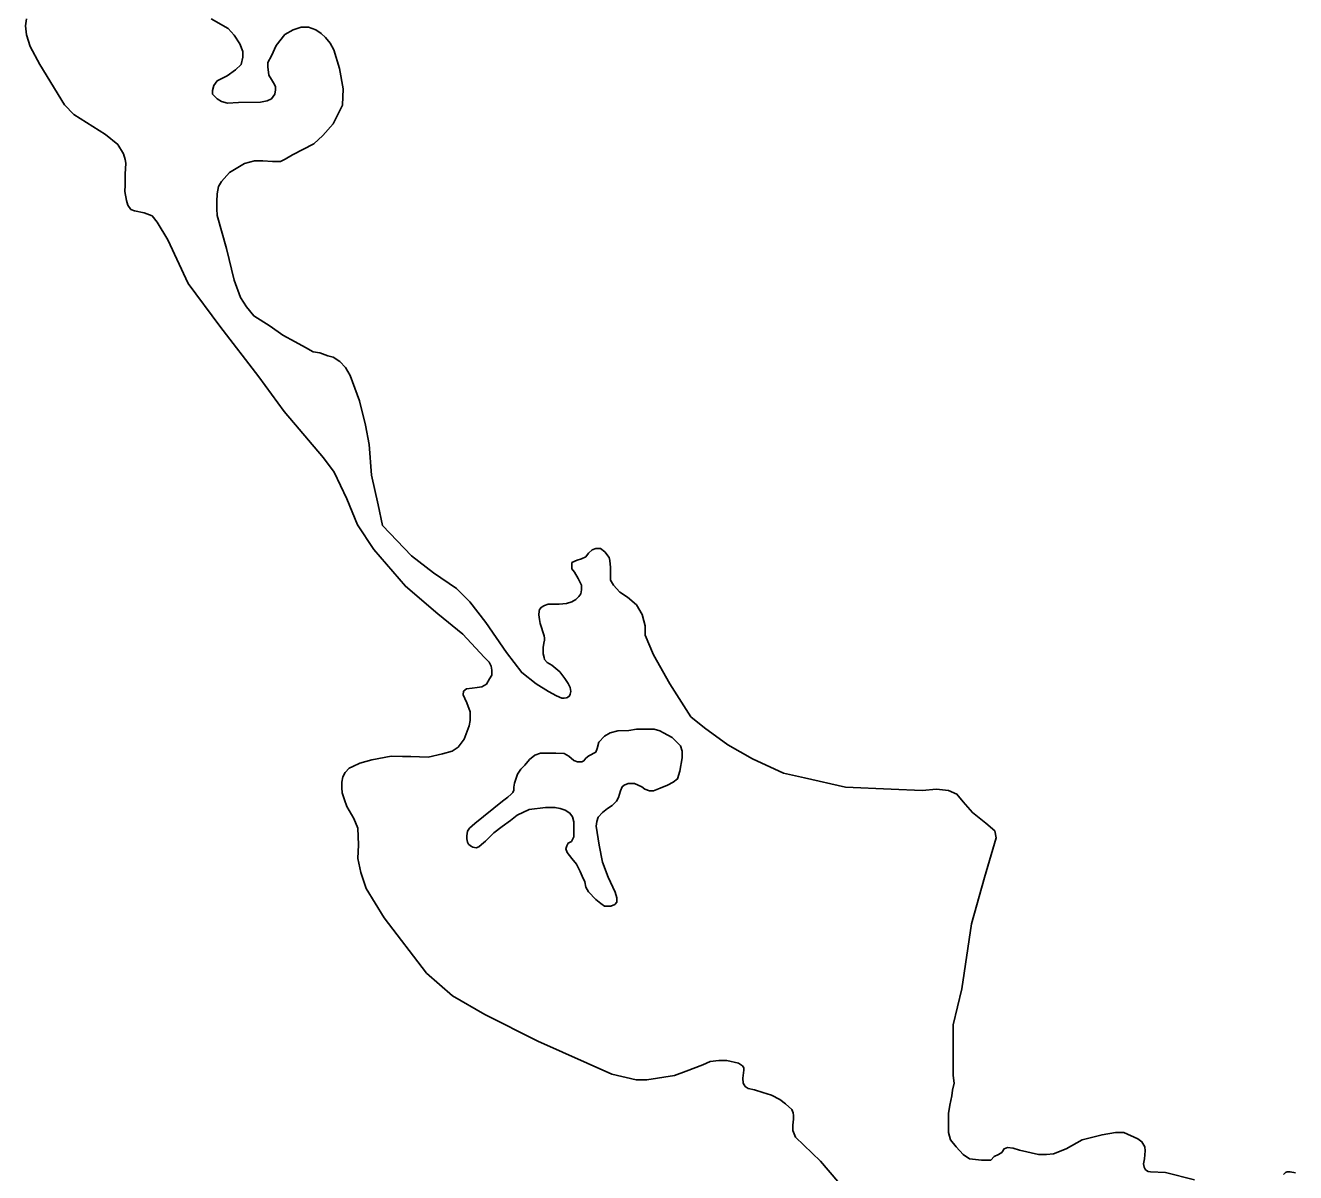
# Model space of a CAD drawing. Extents: x 1084508 to 1142749, y 1057638 to 1093403.
# Drawn here: x 1131395 to 1131825.6, y 1077214.4 to 1077603.6 of the extents above; entities that cross this region are included whole.
import ezdxf

# ---------------------------------------------------------------- set-up
doc = ezdxf.new("R2010")
doc.units = 0
doc.layers.add('Level 35', color=7, linetype='Continuous')

msp = doc.modelspace()

# ---------------------------------------------------------------- linework, layer by layer
at = {"layer": 'Level 35'}
for points in [[(1131395.42, 1077605.79), (1131395, 1077603.42), (1131395.4, 1077600.35), (1131396.6, 1077596.34), (1131399.93, 1077590.33), (1131408.2, 1077576.59), (1131411.4, 1077573.38), (1131422.2, 1077566.57), (1131426.34, 1077563.1), (1131428.2, 1077560.03), (1131428.87, 1077558.03), (1131429, 1077556.83), (1131428.87, 1077553.09), (1131428.87, 1077549.35), (1131428.74, 1077547.22), (1131429.27, 1077544.15), (1131429.67, 1077542.55), (1131430.74, 1077541.08), (1131431.94, 1077540.68), (1131435.27, 1077540.01), (1131437.94, 1077538.94), (1131439.67, 1077536.81), (1131443.27, 1077530.8), (1131450.21, 1077515.98), (1131460.88, 1077501.57), (1131474.08, 1077484.35), (1131482.75, 1077472.6), (1131496.08, 1077456.85), (1131499.69, 1077452.04)], [(1131460.06, 1077584.77), (1131463.35, 1077586.42), (1131466.23, 1077588.48), (1131468.09, 1077590.34), (1131468.7, 1077592.81), (1131468.7, 1077594.66), (1131467.67, 1077597.34), (1131465.82, 1077600.23), (1131463.76, 1077602.49), (1131458, 1077605.79)], [(1131460.06, 1077539.03), (1131459.85, 1077541.3), (1131459.85, 1077543.77), (1131460.06, 1077546.45), (1131460.47, 1077548.92), (1131461.5, 1077550.57), (1131464.17, 1077553.66), (1131469.32, 1077556.75), (1131472.61, 1077557.57), (1131475.5, 1077557.57), (1131478.79, 1077557.37), (1131481.47, 1077557.37), (1131483.11, 1077558.19), (1131485.58, 1077559.63), (1131492.79, 1077563.34), (1131495.88, 1077566.23), (1131499.38, 1077570.14), (1131502.46, 1077576.53), (1131502.67, 1077582.09), (1131501.44, 1077588.89), (1131499.58, 1077595.28), (1131498.35, 1077597.55), (1131496.7, 1077599.4), (1131495.26, 1077600.85), (1131493.41, 1077602.08), (1131490.94, 1077602.91), (1131488.47, 1077602.91), (1131485.79, 1077602.08), (1131482.91, 1077600.43), (1131480.03, 1077596.72), (1131478.38, 1077593.22), (1131477.14, 1077590.95), (1131477.14, 1077589.51), (1131477.56, 1077586.63), (1131478.38, 1077585.19), (1131479.41, 1077583.54), (1131479.82, 1077582.71), (1131479.82, 1077581.68), (1131479.61, 1077580.24), (1131478.38, 1077578.59), (1131476.94, 1077577.97), (1131474.67, 1077577.56), (1131467.26, 1077577.36), (1131463.56, 1077577.15), (1131461.5, 1077577.77), (1131460.06, 1077578.59), (1131458.41, 1077580.24), (1131458.41, 1077581.48), (1131458.82, 1077583.12), (1131460.06, 1077584.77)], [(1131570.74, 1077394.07), (1131570.47, 1077392.56), (1131570.47, 1077391.25), (1131570.54, 1077390.36), (1131570.81, 1077389.12), (1131571.02, 1077388.44), (1131571.91, 1077387.41), (1131573.42, 1077386.51), (1131576.16, 1077384.25), (1131577.88, 1077381.98), (1131579.04, 1077380.33), (1131579.73, 1077378.96), (1131579.87, 1077377.65), (1131579.73, 1077376.76), (1131579.46, 1077376.14), (1131578.77, 1077375.59), (1131578.36, 1077375.46), (1131577.6, 1077375.39), (1131576.85, 1077375.39), (1131575, 1077376.14), (1131572.39, 1077377.58), (1131568.13, 1077380.26), (1131563.26, 1077384.04), (1131558.05, 1077390.84), (1131551.05, 1077400.97), (1131545.7, 1077407.98), (1131541.17, 1077412.51), (1131533.34, 1077417.87), (1131525.93, 1077423.64), (1131516.05, 1077433.94), (1131514.61, 1077440.95), (1131512.35, 1077451.04), (1131511.52, 1077461.35), (1131510.29, 1077467.94), (1131508.23, 1077476.18), (1131505.14, 1077484.84), (1131503.49, 1077487.52), (1131501.64, 1077489.58), (1131499.38, 1077491.02), (1131497.52, 1077491.43), (1131494.85, 1077492.46), (1131492.58, 1077492.87), (1131489.91, 1077494.32), (1131486.41, 1077496.17), (1131482.29, 1077498.44), (1131477.97, 1077501.53), (1131472.41, 1077505.03), (1131469.94, 1077508.12), (1131467.88, 1077511.21), (1131465.82, 1077517.19), (1131463.15, 1077527.9), (1131460.06, 1077539.03)], [(1131499.69, 1077452.04), (1131503.95, 1077442.96), (1131507.55, 1077434.15), (1131513.15, 1077425.74), (1131523.82, 1077413.33), (1131534.76, 1077403.99), (1131543.29, 1077397.04), (1131550.5, 1077389.3), (1131552.23, 1077387.57), (1131552.9, 1077386.23), (1131553.16, 1077384.9), (1131553.16, 1077384.1), (1131553.16, 1077383.16), (1131552.36, 1077381.96), (1131551.3, 1077380.09), (1131549.7, 1077379.16), (1131548.1, 1077379.02), (1131546.5, 1077378.76), (1131544.49, 1077378.49), (1131543.56, 1077377.69), (1131543.43, 1077376.49), (1131543.96, 1077375.29), (1131544.63, 1077373.82), (1131545.83, 1077370.75), (1131545.83, 1077367.81), (1131545.43, 1077365.94), (1131543.69, 1077361.4), (1131541.69, 1077358.73), (1131539.69, 1077357.4), (1131536.36, 1077356.46), (1131531.56, 1077355.4), (1131525.69, 1077355.53), (1131522.89, 1077355.53), (1131519.02, 1077355.66), (1131512.49, 1077354.46), (1131508.35, 1077353.26), (1131505.95, 1077352.19), (1131504.75, 1077351.66), (1131503.42, 1077350.19), (1131502.62, 1077348.72), (1131502.22, 1077346.85), (1131502.22, 1077344.98), (1131502.35, 1077343.25), (1131503.15, 1077340.85), (1131503.95, 1077338.58), (1131506.35, 1077334.57), (1131507.69, 1077331.23), (1131507.95, 1077325.63), (1131507.69, 1077320.96), (1131508.75, 1077316.28), (1131510.49, 1077310.81), (1131516.62, 1077300.8), (1131531.03, 1077282.11), (1131539.83, 1077274.37), (1131550.76, 1077268.09), (1131568.77, 1077259.02), (1131593.84, 1077247.8), (1131602.11, 1077245.93), (1131605.71, 1077245.93), (1131615.04, 1077247.4), (1131619.04, 1077248.87), (1131624.65, 1077251.01), (1131627.18, 1077252.08), (1131630.11, 1077252.48), (1131632.78, 1077252.48), (1131636.78, 1077251.54), (1131638.12, 1077250.61), (1131638.52, 1077249.94), (1131638.52, 1077249.14), (1131638.25, 1077246.47), (1131638.38, 1077244.73), (1131639.05, 1077243.67), (1131639.98, 1077243), (1131642.12, 1077242.46), (1131645.05, 1077241.66), (1131647.98, 1077240.73), (1131650.78, 1077239.26), (1131652.65, 1077237.79), (1131654.79, 1077235.79), (1131655.32, 1077234.72), (1131655.45, 1077233.79), (1131655.45, 1077232.59), (1131655.19, 1077230.58), (1131655.19, 1077228.71), (1131656.12, 1077226.45), (1131664.52, 1077218.3), (1131678.92, 1077201.48)], [(1131620.55, 1077369.05), (1131613.48, 1077380.19), (1131607.91, 1077390.06), (1131605.13, 1077396.7), (1131605.13, 1077399.92), (1131604.7, 1077401.63), (1131604.06, 1077403.78), (1131602.13, 1077406.99), (1131599.13, 1077409.57), (1131596.56, 1077411.28), (1131594.42, 1077413.64), (1131593.35, 1077415.35), (1131593.35, 1077417.5), (1131593.35, 1077419.64), (1131593.13, 1077422), (1131592.92, 1077423.07), (1131591.42, 1077425), (1131589.92, 1077426.07), (1131589.28, 1077426.07), (1131588.42, 1077426.07), (1131587.14, 1077425.65), (1131585.85, 1077424.57), (1131584.99, 1077423.29), (1131583.5, 1077422.64), (1131582, 1077422.21), (1131580.28, 1077421.36), (1131580.28, 1077419.64), (1131580.28, 1077419.21), (1131581.14, 1077418.14), (1131582.42, 1077416), (1131583.5, 1077413.64), (1131583.5, 1077412.14), (1131583.27, 1077410.79), (1131582.67, 1077409.81), (1131581.62, 1077408.84), (1131580.27, 1077408.01), (1131578.4, 1077407.49), (1131575.93, 1077407.19), (1131572.18, 1077407.26), (1131570.98, 1077406.82), (1131570.01, 1077406.22), (1131569.33, 1077405.47), (1131569.18, 1077404.87), (1131569.11, 1077403.59), (1131569.33, 1077402.02), (1131569.48, 1077400.74), (1131570.88, 1077396.47), (1131570.95, 1077395.72), (1131570.95, 1077395.03), (1131570.74, 1077394.07)], [(1131620.55, 1077369.05), (1131625.23, 1077365.28), (1131633.12, 1077359.54), (1131641.48, 1077354.75), (1131651.99, 1077349.97), (1131659.16, 1077348.3), (1131673.02, 1077345.19), (1131688.55, 1077344.47), (1131699.07, 1077343.99), (1131703.84, 1077344.47), (1131707.91, 1077343.99), (1131710.77, 1077342.8), (1131712.92, 1077340.17), (1131716.03, 1077336.58), (1131720.57, 1077332.99), (1131723.68, 1077330.36), (1131724.15, 1077327.97), (1131720.09, 1077314.57), (1131715.79, 1077298.79), (1131712.45, 1077276.79), (1131709.58, 1077264.59), (1131709.58, 1077254.54), (1131709.58, 1077251.91), (1131709.58, 1077250.24), (1131709.58, 1077247.37), (1131709.82, 1077244.74), (1131709.34, 1077242.35), (1131709.1, 1077240.43), (1131708.38, 1077237.32), (1131707.91, 1077234.45), (1131707.91, 1077231.58), (1131707.91, 1077228), (1131708.62, 1077225.6), (1131710.53, 1077223.21), (1131712.92, 1077220.58), (1131715.07, 1077219.15), (1131719.14, 1077218.67), (1131722.24, 1077218.67), (1131723.44, 1077219.86), (1131724.87, 1077220.58), (1131726.07, 1077221.3), (1131726.78, 1077222.5), (1131727.98, 1077222.97), (1131729.89, 1077222.73), (1131732.04, 1077222.02), (1131738.49, 1077220.58), (1131741.12, 1077220.58), (1131743.51, 1077220.82), (1131747.81, 1077222.5), (1131753.31, 1077225.6)], [(1131560.82, 1077346.54), (1131561.87, 1077349.53), (1131562.92, 1077351.28), (1131564.33, 1077352.68), (1131565.9, 1077354.61), (1131567.66, 1077356.02), (1131569.58, 1077356.72), (1131572.39, 1077356.72), (1131574.84, 1077356.72), (1131577.64, 1077356.54), (1131579.22, 1077355.67), (1131580.97, 1077354.26), (1131582.2, 1077353.74), (1131583.6, 1077353.74), (1131584.3, 1077354.09), (1131585.01, 1077354.96), (1131586.06, 1077355.84), (1131588.33, 1077357.07), (1131588.86, 1077358.3), (1131589.39, 1077360.4), (1131591.31, 1077362.51), (1131593.24, 1077363.56), (1131595.87, 1077364.26), (1131599.55, 1077364.44), (1131602.18, 1077364.79), (1131605.33, 1077364.79), (1131608.14, 1077364.79), (1131610.07, 1077364.26), (1131611.29, 1077363.56), (1131614.27, 1077361.98), (1131616.2, 1077360.05), (1131617.08, 1077359.17), (1131617.6, 1077357.42), (1131617.6, 1077356.72), (1131617.6, 1077355.14), (1131616.9, 1077350.58), (1131616.02, 1077347.95), (1131614.62, 1077346.9), (1131612.69, 1077345.84), (1131610.24, 1077344.79), (1131607.96, 1077343.91), (1131606.56, 1077343.91), (1131604.98, 1077344.44), (1131603.93, 1077345.32), (1131601.48, 1077346.37), (1131600.43, 1077346.37), (1131599.38, 1077346.37), (1131597.97, 1077345.84), (1131597.27, 1077345.32), (1131596.75, 1077343.91)], [(1131547.79, 1077324.65), (1131546.63, 1077324.79), (1131545.92, 1077325.32), (1131545.22, 1077325.85), (1131544.87, 1077326.55), (1131544.63, 1077327.61), (1131544.63, 1077328.68), (1131544.87, 1077330.23), (1131545.57, 1077331.28), (1131547.33, 1077332.86), (1131556.79, 1077340.41), (1131558.58, 1077341.73), (1131559.7, 1077342.8), (1131560.19, 1077343.39), (1131560.56, 1077344.2), (1131560.61, 1077345.17), (1131560.82, 1077346.54)], [(1131596.75, 1077343.91), (1131596.05, 1077341.63), (1131595.34, 1077340.41), (1131593.94, 1077339), (1131592.37, 1077337.95), (1131590.61, 1077336.55), (1131589.21, 1077334.97), (1131588.69, 1077333.56), (1131588.51, 1077331.99), (1131589.56, 1077325.5), (1131590.61, 1077319.71), (1131592.54, 1077314.62), (1131594.99, 1077309.53), (1131595.52, 1077307.6), (1131595.52, 1077306.2), (1131594.82, 1077305.32), (1131593.42, 1077304.8), (1131592.37, 1077304.8), (1131591.31, 1077304.8), (1131590.09, 1077305.67), (1131588.33, 1077307.08), (1131585.88, 1077309.71), (1131585.01, 1077311.29), (1131584.65, 1077313.04), (1131583.78, 1077314.97), (1131583.08, 1077316.55), (1131581.85, 1077319.01), (1131580.27, 1077320.93), (1131578.7, 1077323.04), (1131578.17, 1077324.27), (1131578.52, 1077325.32), (1131579.05, 1077326.2), (1131580.1, 1077326.72), (1131580.97, 1077328.3), (1131580.97, 1077330.23), (1131580.97, 1077331.63), (1131580.97, 1077333.39), (1131580.45, 1077335.14), (1131579.57, 1077336.37), (1131578, 1077337.42), (1131576.24, 1077337.95), (1131574.49, 1077338.3), (1131571.34, 1077338.3), (1131565.73, 1077337.6), (1131561.7, 1077335.67), (1131559.42, 1077333.92), (1131556.61, 1077331.81), (1131553.81, 1077329.71), (1131551.01, 1077326.9), (1131549.61, 1077325.67), (1131548.73, 1077324.97), (1131547.79, 1077324.65)], [(1131753.31, 1077225.6), (1131760, 1077227.28), (1131764.54, 1077228), (1131767.4, 1077228), (1131772.18, 1077225.84), (1131773.54, 1077224.93), (1131774.51, 1077223.2), (1131774.62, 1077221.79), (1131774.4, 1077219.09), (1131774.08, 1077217.36), (1131774.3, 1077216.28), (1131774.73, 1077215.41), (1131775.59, 1077214.76), (1131776.46, 1077214.65), (1131781.53, 1077214.44), (1131791.37, 1077211.95)], [(1131821.51, 1077213.79), (1131822.16, 1077214.44), (1131822.7, 1077214.65), (1131823.78, 1077214.65), (1131825.61, 1077214.33)]]:
    msp.add_lwpolyline(points, dxfattribs=at)

doc.saveas('drawing.dxf')
